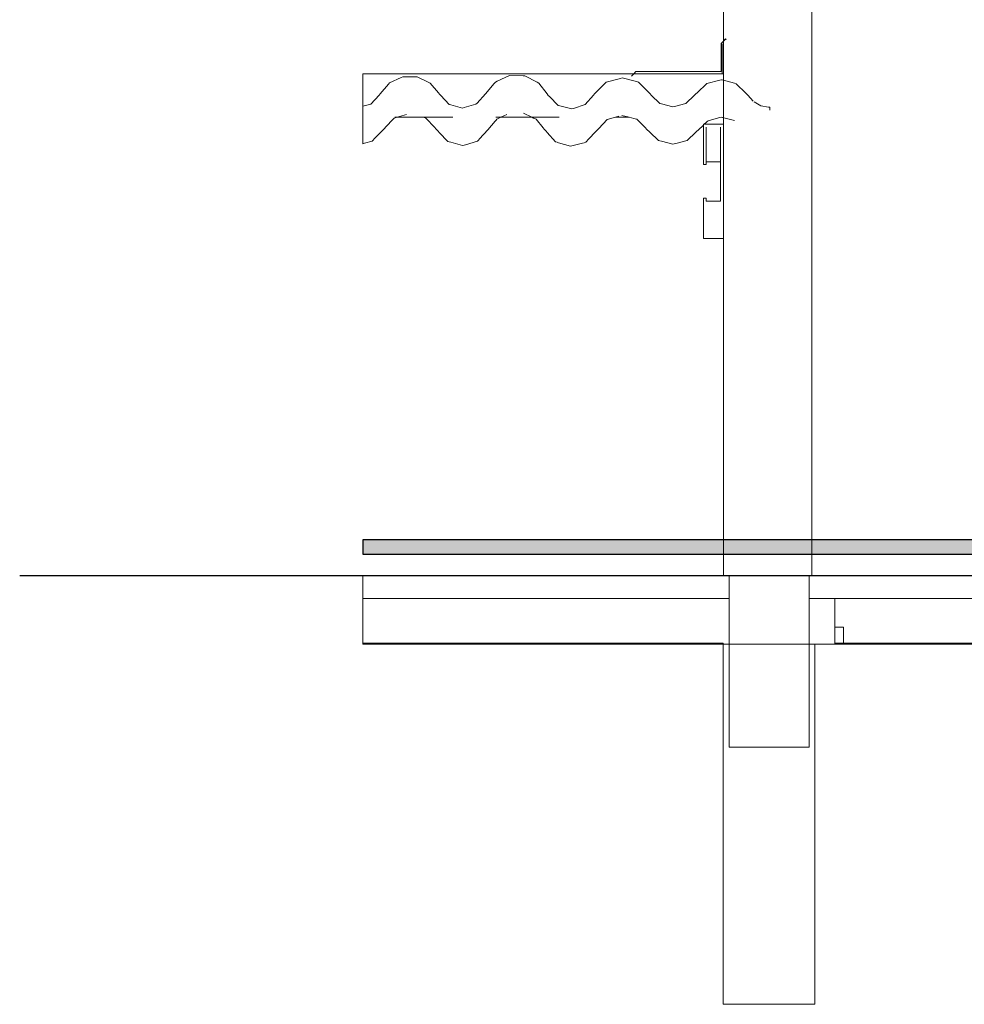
# Model space of a CAD drawing. Header units: millimetres. Extents: x -16331 to -10174, y -4135 to -3584.
# Tile 317 of 456: x -10247 to -10240, y -4014 to -4007. Entities that reach past the tile are written whole.
import ezdxf

# ---------------------------------------------------------------- set-up
doc = ezdxf.new("R2010")
doc.units = ezdxf.units.MM
doc.layers.add('AL-Condutos', color=3, linetype='Continuous')
doc.layers.add('DI-Eixos', color=7, linetype='Continuous')
for name, color, linetype, lineweight in [('DI-Elementos externos em corte', 9, 'Continuous', 18), ('DI-Elementos externos em vista', 9, 'Continuous', 5), ('IFC-IfcBuildingElementProxy-Contorno', 250, 'Continuous', 5), ('IFC-IfcRoof-Contorno', 250, 'Continuous', 5)]:
    doc.layers.add(name, color=color, linetype=linetype, lineweight=lineweight)

msp = doc.modelspace()

# ---------------------------------------------------------------- hatches: boundary and pattern name
at = {"layer": 'AL-Condutos', "linetype": 'Continuous'}
msp.add_hatch(color=91, dxfattribs=at).paths.add_polyline_path([(-10239.2862, -4010.6053), (-10239.2862, -4010.6031), (-10239.2862, -4010.5927), (-10239.2862, -4010.5759), (-10239.2862, -4010.5556), (-10239.2862, -4010.5352), (-10239.2862, -4010.5184), (-10239.2862, -4010.508), (-10239.2862, -4010.5059), (-10244.4251, -4010.5059), (-10244.4251, -4010.5073), (-10244.4251, -4010.508), (-10244.4251, -4010.515), (-10244.4251, -4010.5184), (-10244.4251, -4010.5297), (-10244.4251, -4010.5352), (-10244.4251, -4010.5489), (-10244.4251, -4010.5556), (-10244.4251, -4010.5693), (-10244.4251, -4010.5759), (-10244.4251, -4010.5872), (-10244.4251, -4010.5927), (-10244.4251, -4010.5997), (-10244.4251, -4010.6031), (-10244.4251, -4010.6046), (-10244.4251, -4010.6053)])

# ---------------------------------------------------------------- linework, layer by layer
at = {"layer": 'AL-Condutos'}
for p, q in [((-10244.4251, -4010.5059), (-10244.4251, -4010.5073)), ((-10239.2862, -4010.5059), (-10244.4251, -4010.5059)), ((-10244.4251, -4010.5073), (-10244.4251, -4010.508)), ((-10244.4251, -4010.508), (-10244.4251, -4010.515)), ((-10244.4251, -4010.515), (-10244.4251, -4010.5184)), ((-10244.4251, -4010.5184), (-10244.4251, -4010.5297)), ((-10244.4251, -4010.5297), (-10244.4251, -4010.5352)), ((-10244.4251, -4010.5352), (-10244.4251, -4010.5489)), ((-10244.4251, -4010.5489), (-10244.4251, -4010.5556)), ((-10244.4251, -4010.5556), (-10244.4251, -4010.5693)), ((-10244.4251, -4010.5693), (-10244.4251, -4010.5759)), ((-10244.4251, -4010.5759), (-10244.4251, -4010.5872)), ((-10244.4251, -4010.5872), (-10244.4251, -4010.5927)), ((-10244.4251, -4010.5927), (-10244.4251, -4010.5997)), ((-10244.4251, -4010.5997), (-10244.4251, -4010.6031)), ((-10244.4251, -4010.6031), (-10244.4251, -4010.6046)), ((-10244.4251, -4010.6046), (-10244.4251, -4010.6053)), ((-10244.4251, -4010.6053), (-10239.2862, -4010.6053))]:
    msp.add_line(p, q, dxfattribs=at)
at = {"layer": 'DI-Eixos'}
msp.add_line((-10246.8251, -4010.7557), (-10223.5979, -4010.7557), dxfattribs=at)
at = {"layer": 'DI-Elementos externos em corte'}
for p, q in [((-10241.9013, -4004.2537), (-10241.9013, -4007.2689)), ((-10241.2813, -4010.7556), (-10241.2813, -4004.2537)), ((-10241.9083, -4007.0223), (-10241.9173, -4007.0313)), ((-10241.9173, -4007.0313), (-10241.9173, -4007.1712)), ((-10241.9093, -4007.0937), (-10241.9093, -4007.0346)), ((-10241.9013, -4007.0151), (-10241.9083, -4007.0223)), ((-10241.8867, -4007.0003), (-10241.9013, -4007.0151)), ((-10241.881, -4007.006), (-10241.8867, -4007.0003)), ((-10241.9093, -4007.2369), (-10241.9093, -4007.0937)), ((-10241.9173, -4007.1712), (-10241.9173, -4007.2288)), ((-10244.4251, -4007.245), (-10244.4251, -4007.2496)), ((-10243.6266, -4007.245), (-10244.4251, -4007.245)), ((-10244.4251, -4007.2496), (-10244.4251, -4007.2568)), ((-10244.4251, -4007.2568), (-10244.4251, -4007.2649)), ((-10242.5286, -4007.245), (-10243.6266, -4007.245)), ((-10243.3978, -4007.2569), (-10243.4849, -4007.2966)), ((-10243.3023, -4007.2591), (-10243.3978, -4007.2569)), ((-10243.2896, -4007.2593), (-10243.3023, -4007.2591)), ((-10243.2044, -4007.3029), (-10243.2896, -4007.2593)), ((-10242.5343, -4007.2507), (-10242.5432, -4007.2598)), ((-10242.5286, -4007.245), (-10242.5343, -4007.2507)), ((-10242.5126, -4007.2288), (-10242.5286, -4007.245)), ((-10242.2776, -4007.245), (-10242.5286, -4007.245)), ((-10242.3389, -4007.2288), (-10242.5126, -4007.2288)), ((-10241.9173, -4007.2288), (-10242.3389, -4007.2288)), ((-10242.0618, -4007.245), (-10242.2776, -4007.245)), ((-10241.9093, -4007.245), (-10242.0618, -4007.245)), ((-10241.9013, -4007.245), (-10241.9093, -4007.245)), ((-10241.9013, -4007.2689), (-10241.9013, -4007.245)), ((-10244.4251, -4007.2649), (-10244.4251, -4007.3056)), ((-10244.2442, -4007.3174), (-10244.3024, -4007.3855)), ((-10244.2364, -4007.3083), (-10244.2442, -4007.3174)), ((-10244.1553, -4007.2709), (-10244.2364, -4007.3083)), ((-10244.1445, -4007.266), (-10244.1553, -4007.2709)), ((-10244.0554, -4007.2663), (-10244.1445, -4007.266)), ((-10244.0435, -4007.2664), (-10244.0554, -4007.2663)), ((-10243.9628, -4007.3043), (-10244.0435, -4007.2664)), ((-10243.952, -4007.3093), (-10243.9628, -4007.3043)), ((-10243.8943, -4007.3779), (-10243.952, -4007.3093)), ((-10243.5047, -4007.3117), (-10243.5663, -4007.3855)), ((-10243.4965, -4007.3019), (-10243.5047, -4007.3117)), ((-10243.4849, -4007.2966), (-10243.4965, -4007.3019)), ((-10243.193, -4007.3087), (-10243.2044, -4007.3029)), ((-10243.1348, -4007.3852), (-10243.193, -4007.3087)), ((-10242.7299, -4007.3125), (-10242.8024, -4007.3855)), ((-10242.7203, -4007.3027), (-10242.7299, -4007.3125)), ((-10242.6214, -4007.2759), (-10242.7203, -4007.3027)), ((-10242.6082, -4007.2724), (-10242.6214, -4007.2759)), ((-10242.5093, -4007.2991), (-10242.6082, -4007.2724)), ((-10242.4961, -4007.3027), (-10242.5093, -4007.2991)), ((-10242.4237, -4007.3757), (-10242.4961, -4007.3027)), ((-10242.017, -4007.3117), (-10242.0854, -4007.3768)), ((-10241.9257, -4007.2887), (-10242.017, -4007.3117)), ((-10241.9136, -4007.2856), (-10241.9257, -4007.2887)), ((-10241.9093, -4007.2868), (-10241.9136, -4007.2856)), ((-10241.9013, -4007.289), (-10241.9093, -4007.2868)), ((-10241.9013, -4007.2825), (-10241.9013, -4007.2689)), ((-10241.9013, -4007.2689), (-10241.9013, -4007.289)), ((-10241.9013, -4007.2864), (-10241.9013, -4007.2825)), ((-10241.9013, -4007.289), (-10241.9013, -4007.2864)), ((-10241.9013, -4007.3056), (-10241.9013, -4007.289)), ((-10241.8228, -4007.3105), (-10241.9013, -4007.289)), ((-10241.9013, -4007.289), (-10241.9013, -4007.548)), ((-10241.8107, -4007.3138), (-10241.8228, -4007.3105)), ((-10241.7435, -4007.3802), (-10241.8107, -4007.3138)), ((-10244.3103, -4007.3939), (-10244.3691, -4007.4561)), ((-10244.3024, -4007.3855), (-10244.3103, -4007.3939)), ((-10243.8865, -4007.3871), (-10243.8943, -4007.3779)), ((-10243.8786, -4007.3955), (-10243.8865, -4007.3871)), ((-10243.8195, -4007.4579), (-10243.8786, -4007.3955)), ((-10243.5663, -4007.3855), (-10243.6248, -4007.4485)), ((-10243.127, -4007.3955), (-10243.1348, -4007.3852)), ((-10243.1187, -4007.4038), (-10243.127, -4007.3955)), ((-10242.8101, -4007.3943), (-10242.8677, -4007.4599)), ((-10242.8024, -4007.3855), (-10242.8101, -4007.3943)), ((-10242.414, -4007.3855), (-10242.4237, -4007.3757)), ((-10242.4059, -4007.3933), (-10242.414, -4007.3855)), ((-10242.3456, -4007.4511), (-10242.4059, -4007.3933)), ((-10242.1027, -4007.3933), (-10242.163, -4007.4511)), ((-10242.0946, -4007.3855), (-10242.1027, -4007.3933)), ((-10242.0854, -4007.3768), (-10242.0946, -4007.3855)), ((-10241.7345, -4007.3891), (-10241.7435, -4007.3802)), ((-10241.7296, -4007.3948), (-10241.7345, -4007.3891)), ((-10241.6933, -4007.4368), (-10241.7296, -4007.3948)), ((-10244.3858, -4007.4608), (-10244.4251, -4007.4718)), ((-10244.3691, -4007.4561), (-10244.3858, -4007.4608)), ((-10243.8083, -4007.461), (-10243.8195, -4007.4579)), ((-10243.7259, -4007.4837), (-10243.8083, -4007.461)), ((-10243.6327, -4007.457), (-10243.7148, -4007.4805)), ((-10243.6248, -4007.4485), (-10243.6327, -4007.457)), ((-10243.0573, -4007.4657), (-10243.1187, -4007.4038)), ((-10243.0459, -4007.4685), (-10243.0573, -4007.4657)), ((-10242.8677, -4007.4599), (-10242.9505, -4007.4859)), ((-10242.3347, -4007.454), (-10242.3456, -4007.4511)), ((-10242.2543, -4007.475), (-10242.3347, -4007.454)), ((-10242.163, -4007.4511), (-10242.2434, -4007.4722)), ((-10241.6387, -4007.4678), (-10241.6868, -4007.4405)), ((-10244.4251, -4007.4718), (-10244.4251, -4007.4785)), ((-10244.4251, -4007.4785), (-10244.4251, -4007.492)), ((-10243.7148, -4007.4805), (-10243.7259, -4007.4837)), ((-10242.9617, -4007.4895), (-10243.0459, -4007.4685)), ((-10242.9505, -4007.4859), (-10242.9617, -4007.4895)), ((-10242.2434, -4007.4722), (-10242.2543, -4007.475)), ((-10241.5843, -4007.4773), (-10241.6387, -4007.4678)), ((-10241.5769, -4007.4786), (-10241.5843, -4007.4773)), ((-10241.5769, -4007.4964), (-10241.5769, -4007.4786)), ((-10241.5769, -4007.4988), (-10241.5769, -4007.4964)), ((-10244.2217, -4007.5711), (-10244.2055, -4007.554)), ((-10242.0344, -4007.5971), (-10242.0413, -4007.5971)), ((-10242.0413, -4007.5971), (-10242.0413, -4007.6037)), ((-10242.0413, -4007.6037), (-10242.0413, -4007.6326)), ((-10242.0242, -4007.5971), (-10242.0344, -4007.5971)), ((-10241.9013, -4007.5971), (-10242.0242, -4007.5971)), ((-10241.9013, -4007.548), (-10241.9013, -4007.5971)), ((-10241.9013, -4007.8597), (-10241.9013, -4007.5971)), ((-10241.9013, -4007.5971), (-10241.9013, -4008.3976)), ((-10242.7883, -4007.6435), (-10242.7731, -4007.6274)), ((-10242.0413, -4007.6326), (-10242.0413, -4007.6376)), ((-10242.0213, -4007.6351), (-10242.0213, -4007.6174)), ((-10242.0213, -4007.6376), (-10242.0213, -4007.6351)), ((-10241.9213, -4007.6174), (-10241.9213, -4007.8597)), ((-10241.9213, -4007.8597), (-10241.9213, -4008.0698)), ((-10241.9013, -4008.0848), (-10241.9013, -4007.8597)), ((-10241.9213, -4008.0698), (-10241.9213, -4008.1351)), ((-10241.9013, -4008.1553), (-10241.9013, -4008.0848)), ((-10242.0388, -4008.1149), (-10242.0413, -4008.1149)), ((-10242.0413, -4008.1149), (-10242.0413, -4008.1502)), ((-10242.0413, -4008.1502), (-10242.0413, -4008.1553)), ((-10242.0213, -4008.1149), (-10242.0388, -4008.1149)), ((-10242.0213, -4008.1325), (-10242.0213, -4008.1149)), ((-10242.0213, -4008.1351), (-10242.0213, -4008.1325)), ((-10242.0086, -4008.1351), (-10242.0213, -4008.1351)), ((-10241.9213, -4008.1351), (-10242.0086, -4008.1351)), ((-10241.9013, -4008.3976), (-10241.9013, -4010.7556)), ((-10241.8613, -4010.7556), (-10244.4251, -4010.7556)), ((-10244.4251, -4010.7556), (-10244.4251, -4010.9156)), ((-10244.4251, -4010.7745), (-10244.4251, -4010.7962)), ((-10241.8613, -4010.7556), (-10243.5334, -4010.7556)), ((-10241.9013, -4010.7556), (-10241.8613, -4010.7556)), ((-10241.3013, -4010.7556), (-10241.8613, -4010.7556)), ((-10241.8613, -4010.7556), (-10241.7051, -4010.7556)), ((-10241.496, -4010.7556), (-10241.8613, -4010.7556)), ((-10241.8613, -4010.7556), (-10241.8613, -4010.9156)), ((-10241.8613, -4010.8112), (-10241.8613, -4010.7556)), ((-10241.7051, -4010.7556), (-10241.3013, -4010.7556)), ((-10241.3013, -4010.7556), (-10241.496, -4010.7556)), ((-10241.2813, -4010.7556), (-10241.3013, -4010.7556)), ((-10241.3013, -4010.7556), (-10241.2813, -4010.7556)), ((-10241.3013, -4010.9156), (-10241.3013, -4010.7556)), ((-10241.3013, -4010.7556), (-10241.3013, -4010.8599)), ((-10241.2813, -4010.7556), (-10241.3013, -4010.7556)), ((-10239.1404, -4010.7556), (-10241.2813, -4010.7556)), ((-10237.4896, -4010.7556), (-10241.2813, -4010.7556)), ((-10244.4251, -4010.7962), (-10244.4251, -4010.9156)), ((-10241.8613, -4010.9156), (-10241.8613, -4010.8112)), ((-10241.3013, -4010.8599), (-10241.3013, -4010.9156)), ((-10244.4251, -4010.9156), (-10244.4251, -4010.9712)), ((-10244.4251, -4010.9156), (-10243.5308, -4010.9156)), ((-10244.4251, -4010.9156), (-10244.4251, -4010.9345)), ((-10243.0428, -4010.9156), (-10244.4251, -4010.9156)), ((-10244.4251, -4010.9345), (-10244.4251, -4011.0567)), ((-10244.4251, -4010.9712), (-10244.4251, -4011.2276)), ((-10243.5308, -4010.9156), (-10242.753, -4010.9156)), ((-10241.8613, -4010.9156), (-10243.0428, -4010.9156)), ((-10242.753, -4010.9156), (-10241.8613, -4010.9156)), ((-10241.8613, -4010.9156), (-10241.8613, -4011.1729)), ((-10241.8613, -4011.0631), (-10241.8613, -4010.9156)), ((-10241.3013, -4011.2356), (-10241.3013, -4010.9156)), ((-10241.3013, -4010.9156), (-10241.1213, -4010.9156)), ((-10241.3013, -4010.9156), (-10241.3013, -4011.0269)), ((-10241.1839, -4010.9156), (-10241.3013, -4010.9156)), ((-10241.1213, -4010.9156), (-10241.1839, -4010.9156)), ((-10241.1213, -4010.9156), (-10239.9213, -4010.9156)), ((-10241.1213, -4011.1156), (-10241.1213, -4010.9156)), ((-10241.3013, -4011.0269), (-10241.3013, -4011.1156)), ((-10244.4251, -4011.0567), (-10244.4251, -4011.2116)), ((-10241.8613, -4011.2356), (-10241.8613, -4011.0631)), ((-10241.3013, -4011.1156), (-10241.3013, -4011.2356)), ((-10241.1213, -4011.1156), (-10241.1213, -4011.1573)), ((-10241.0822, -4011.1156), (-10241.1213, -4011.1156)), ((-10241.0613, -4011.1156), (-10241.0822, -4011.1156)), ((-10241.0613, -4011.1939), (-10241.0613, -4011.1156)), ((-10241.8613, -4011.1729), (-10241.8613, -4011.2356)), ((-10241.1213, -4011.2276), (-10241.1213, -4011.1243)), ((-10241.1213, -4011.1573), (-10241.1213, -4011.2276)), ((-10244.4251, -4011.2116), (-10244.4251, -4011.2276)), ((-10244.4251, -4011.2276), (-10244.4251, -4011.2356)), ((-10244.4251, -4011.2276), (-10244.4251, -4011.2286)), ((-10243.5522, -4011.2276), (-10244.4251, -4011.2276)), ((-10244.4251, -4011.2276), (-10244.4251, -4011.2356)), ((-10244.4251, -4011.2286), (-10244.4251, -4011.2298)), ((-10244.4251, -4011.2298), (-10244.4251, -4011.2356)), ((-10244.4251, -4011.2356), (-10241.9017, -4011.2356)), ((-10244.4251, -4011.2356), (-10243.5621, -4011.2356)), ((-10244.4251, -4011.2356), (-10243.2435, -4011.2356)), ((-10243.5621, -4011.2356), (-10242.7745, -4011.2356)), ((-10241.9017, -4011.2276), (-10243.5522, -4011.2276)), ((-10243.2435, -4011.2356), (-10241.9017, -4011.2356)), ((-10242.7745, -4011.2356), (-10241.9017, -4011.2356)), ((-10241.9017, -4011.2304), (-10241.9017, -4011.2276)), ((-10241.9017, -4011.2356), (-10241.9017, -4011.2304)), ((-10241.8613, -4011.2356), (-10241.9017, -4011.2356)), ((-10241.9017, -4011.2356), (-10241.9017, -4011.9556)), ((-10241.9017, -4011.2356), (-10241.8613, -4011.2356)), ((-10241.9017, -4011.2356), (-10241.8613, -4011.2356)), ((-10241.6803, -4011.2356), (-10241.8613, -4011.2356)), ((-10241.8613, -4011.2356), (-10241.3013, -4011.2356)), ((-10241.8613, -4011.2356), (-10241.8613, -4011.9556)), ((-10241.3013, -4011.2356), (-10241.6803, -4011.2356)), ((-10241.2617, -4011.2356), (-10241.3013, -4011.2356)), ((-10241.3013, -4011.2356), (-10241.2617, -4011.2356)), ((-10241.3013, -4011.5382), (-10241.3013, -4011.2356)), ((-10241.3013, -4011.2356), (-10241.2617, -4011.2356)), ((-10241.2617, -4011.233), (-10241.2617, -4011.2356)), ((-10241.2617, -4011.9556), (-10241.2617, -4011.2356)), ((-10241.2617, -4011.2356), (-10241.1213, -4011.2356)), ((-10241.2617, -4011.2356), (-10233.9156, -4011.2356)), ((-10241.2617, -4011.2356), (-10241.2387, -4011.2356)), ((-10241.2387, -4011.2356), (-10241.1213, -4011.2356)), ((-10241.0613, -4011.2276), (-10241.1213, -4011.2276)), ((-10241.1213, -4011.2356), (-10241.1213, -4011.2276)), ((-10241.1213, -4011.2356), (-10241.0613, -4011.2356)), ((-10241.1213, -4011.2356), (-10241.1004, -4011.2356)), ((-10241.1004, -4011.2356), (-10241.0613, -4011.2356)), ((-10241.0613, -4011.2276), (-10241.0613, -4011.1939)), ((-10239.9813, -4011.2276), (-10241.0613, -4011.2276)), ((-10241.0613, -4011.2356), (-10241.0613, -4011.2276)), ((-10241.0613, -4011.2356), (-10239.9813, -4011.2356)), ((-10241.3013, -4011.9556), (-10241.3013, -4011.5382)), ((-10241.9017, -4011.9556), (-10241.9017, -4012.7003)), ((-10241.8613, -4011.9556), (-10241.6665, -4011.9556)), ((-10241.6665, -4011.9556), (-10241.3013, -4011.9556)), ((-10241.2617, -4012.7003), (-10241.2617, -4011.9556)), ((-10241.9017, -4012.7003), (-10241.9017, -4013.1456)), ((-10241.2617, -4013.1456), (-10241.2617, -4012.7003)), ((-10241.9017, -4013.1456), (-10241.9017, -4013.7556)), ((-10241.2617, -4013.7556), (-10241.2617, -4013.1456)), ((-10241.9017, -4013.7556), (-10241.5967, -4013.7556)), ((-10241.5967, -4013.7556), (-10241.3148, -4013.7556)), ((-10241.3148, -4013.7556), (-10241.2617, -4013.7556))]:
    msp.add_line(p, q, dxfattribs=at)
at = {"layer": 'DI-Elementos externos em corte', "lineweight": 5}
for p, q in [((-10241.9013, -4004.2537), (-10241.9013, -4007.2689)), ((-10241.2813, -4010.7556), (-10241.2813, -4004.2537)), ((-10241.9083, -4007.0223), (-10241.9173, -4007.0313)), ((-10241.9173, -4007.0313), (-10241.9173, -4007.1712)), ((-10241.9093, -4007.0937), (-10241.9093, -4007.0346)), ((-10241.9013, -4007.0151), (-10241.9083, -4007.0223)), ((-10241.8867, -4007.0003), (-10241.9013, -4007.0151)), ((-10241.881, -4007.006), (-10241.8867, -4007.0003)), ((-10241.9093, -4007.2369), (-10241.9093, -4007.0937)), ((-10241.9173, -4007.1712), (-10241.9173, -4007.2288)), ((-10244.4251, -4007.245), (-10244.4251, -4007.2496)), ((-10243.6266, -4007.245), (-10244.4251, -4007.245)), ((-10244.4251, -4007.2496), (-10244.4251, -4007.2568)), ((-10244.4251, -4007.2568), (-10244.4251, -4007.2649)), ((-10242.5286, -4007.245), (-10243.6266, -4007.245)), ((-10243.3978, -4007.2569), (-10243.4849, -4007.2966)), ((-10243.3023, -4007.2591), (-10243.3978, -4007.2569)), ((-10243.2896, -4007.2593), (-10243.3023, -4007.2591)), ((-10243.2044, -4007.3029), (-10243.2896, -4007.2593)), ((-10242.5343, -4007.2507), (-10242.5432, -4007.2598)), ((-10242.5286, -4007.245), (-10242.5343, -4007.2507)), ((-10242.5126, -4007.2288), (-10242.5286, -4007.245)), ((-10242.2776, -4007.245), (-10242.5286, -4007.245)), ((-10242.3389, -4007.2288), (-10242.5126, -4007.2288)), ((-10241.9173, -4007.2288), (-10242.3389, -4007.2288)), ((-10242.0618, -4007.245), (-10242.2776, -4007.245)), ((-10241.9093, -4007.245), (-10242.0618, -4007.245)), ((-10241.9013, -4007.245), (-10241.9093, -4007.245)), ((-10241.9013, -4007.2689), (-10241.9013, -4007.245)), ((-10244.4251, -4007.2649), (-10244.4251, -4007.3056)), ((-10244.2442, -4007.3174), (-10244.3024, -4007.3855)), ((-10244.2364, -4007.3083), (-10244.2442, -4007.3174)), ((-10244.1553, -4007.2709), (-10244.2364, -4007.3083)), ((-10244.1445, -4007.266), (-10244.1553, -4007.2709)), ((-10244.0554, -4007.2663), (-10244.1445, -4007.266)), ((-10244.0435, -4007.2664), (-10244.0554, -4007.2663)), ((-10243.9628, -4007.3043), (-10244.0435, -4007.2664)), ((-10243.952, -4007.3093), (-10243.9628, -4007.3043)), ((-10243.8943, -4007.3779), (-10243.952, -4007.3093)), ((-10243.5047, -4007.3117), (-10243.5663, -4007.3855)), ((-10243.4965, -4007.3019), (-10243.5047, -4007.3117)), ((-10243.4849, -4007.2966), (-10243.4965, -4007.3019)), ((-10243.193, -4007.3087), (-10243.2044, -4007.3029)), ((-10243.1348, -4007.3852), (-10243.193, -4007.3087)), ((-10242.7299, -4007.3125), (-10242.8024, -4007.3855)), ((-10242.7203, -4007.3027), (-10242.7299, -4007.3125)), ((-10242.6214, -4007.2759), (-10242.7203, -4007.3027)), ((-10242.6082, -4007.2724), (-10242.6214, -4007.2759)), ((-10242.5093, -4007.2991), (-10242.6082, -4007.2724)), ((-10242.4961, -4007.3027), (-10242.5093, -4007.2991)), ((-10242.4237, -4007.3757), (-10242.4961, -4007.3027)), ((-10242.017, -4007.3117), (-10242.0854, -4007.3768)), ((-10241.9257, -4007.2887), (-10242.017, -4007.3117)), ((-10241.9136, -4007.2856), (-10241.9257, -4007.2887)), ((-10241.9093, -4007.2868), (-10241.9136, -4007.2856)), ((-10241.9013, -4007.289), (-10241.9093, -4007.2868)), ((-10241.9013, -4007.2825), (-10241.9013, -4007.2689)), ((-10241.9013, -4007.2689), (-10241.9013, -4007.289)), ((-10241.9013, -4007.2864), (-10241.9013, -4007.2825)), ((-10241.9013, -4007.289), (-10241.9013, -4007.2864)), ((-10241.9013, -4007.3056), (-10241.9013, -4007.289)), ((-10241.8228, -4007.3105), (-10241.9013, -4007.289)), ((-10241.9013, -4007.289), (-10241.9013, -4007.548)), ((-10241.8107, -4007.3138), (-10241.8228, -4007.3105)), ((-10241.7435, -4007.3802), (-10241.8107, -4007.3138)), ((-10244.3103, -4007.3939), (-10244.3691, -4007.4561)), ((-10244.3024, -4007.3855), (-10244.3103, -4007.3939)), ((-10243.8865, -4007.3871), (-10243.8943, -4007.3779)), ((-10243.8786, -4007.3955), (-10243.8865, -4007.3871)), ((-10243.8195, -4007.4579), (-10243.8786, -4007.3955)), ((-10243.5663, -4007.3855), (-10243.6248, -4007.4485)), ((-10243.127, -4007.3955), (-10243.1348, -4007.3852)), ((-10243.1187, -4007.4038), (-10243.127, -4007.3955)), ((-10242.8101, -4007.3943), (-10242.8677, -4007.4599)), ((-10242.8024, -4007.3855), (-10242.8101, -4007.3943)), ((-10242.414, -4007.3855), (-10242.4237, -4007.3757)), ((-10242.4059, -4007.3933), (-10242.414, -4007.3855)), ((-10242.3456, -4007.4511), (-10242.4059, -4007.3933)), ((-10242.1027, -4007.3933), (-10242.163, -4007.4511)), ((-10242.0946, -4007.3855), (-10242.1027, -4007.3933)), ((-10242.0854, -4007.3768), (-10242.0946, -4007.3855)), ((-10241.7345, -4007.3891), (-10241.7435, -4007.3802)), ((-10241.7296, -4007.3948), (-10241.7345, -4007.3891)), ((-10241.6933, -4007.4368), (-10241.7296, -4007.3948)), ((-10244.3858, -4007.4608), (-10244.4251, -4007.4718)), ((-10244.3691, -4007.4561), (-10244.3858, -4007.4608)), ((-10243.8083, -4007.461), (-10243.8195, -4007.4579)), ((-10243.7259, -4007.4837), (-10243.8083, -4007.461)), ((-10243.6327, -4007.457), (-10243.7148, -4007.4805)), ((-10243.6248, -4007.4485), (-10243.6327, -4007.457)), ((-10243.0573, -4007.4657), (-10243.1187, -4007.4038)), ((-10243.0459, -4007.4685), (-10243.0573, -4007.4657)), ((-10242.8677, -4007.4599), (-10242.9505, -4007.4859)), ((-10242.3347, -4007.454), (-10242.3456, -4007.4511)), ((-10242.2543, -4007.475), (-10242.3347, -4007.454)), ((-10242.163, -4007.4511), (-10242.2434, -4007.4722)), ((-10241.6387, -4007.4678), (-10241.6868, -4007.4405)), ((-10244.4251, -4007.4718), (-10244.4251, -4007.4785)), ((-10244.4251, -4007.4785), (-10244.4251, -4007.492)), ((-10243.7148, -4007.4805), (-10243.7259, -4007.4837)), ((-10242.9617, -4007.4895), (-10243.0459, -4007.4685)), ((-10242.9505, -4007.4859), (-10242.9617, -4007.4895)), ((-10242.2434, -4007.4722), (-10242.2543, -4007.475)), ((-10241.5843, -4007.4773), (-10241.6387, -4007.4678)), ((-10241.5769, -4007.4786), (-10241.5843, -4007.4773)), ((-10241.5769, -4007.4964), (-10241.5769, -4007.4786)), ((-10241.5769, -4007.4988), (-10241.5769, -4007.4964)), ((-10244.2217, -4007.5711), (-10244.2055, -4007.554)), ((-10242.0344, -4007.5971), (-10242.0413, -4007.5971)), ((-10242.0413, -4007.5971), (-10242.0413, -4007.6037)), ((-10242.0413, -4007.6037), (-10242.0413, -4007.6326)), ((-10242.0242, -4007.5971), (-10242.0344, -4007.5971)), ((-10241.9013, -4007.5971), (-10242.0242, -4007.5971)), ((-10241.9013, -4007.548), (-10241.9013, -4007.5971)), ((-10241.9013, -4007.8597), (-10241.9013, -4007.5971)), ((-10241.9013, -4007.5971), (-10241.9013, -4008.3976)), ((-10242.7883, -4007.6435), (-10242.7731, -4007.6274)), ((-10242.0413, -4007.6326), (-10242.0413, -4007.6376)), ((-10242.0213, -4007.6351), (-10242.0213, -4007.6174)), ((-10242.0213, -4007.6376), (-10242.0213, -4007.6351)), ((-10241.9213, -4007.6174), (-10241.9213, -4007.8597)), ((-10241.9213, -4007.8597), (-10241.9213, -4008.0698)), ((-10241.9013, -4008.0848), (-10241.9013, -4007.8597)), ((-10241.9213, -4008.0698), (-10241.9213, -4008.1351)), ((-10241.9013, -4008.1553), (-10241.9013, -4008.0848)), ((-10242.0388, -4008.1149), (-10242.0413, -4008.1149)), ((-10242.0413, -4008.1149), (-10242.0413, -4008.1502)), ((-10242.0413, -4008.1502), (-10242.0413, -4008.1553)), ((-10242.0213, -4008.1149), (-10242.0388, -4008.1149)), ((-10242.0213, -4008.1325), (-10242.0213, -4008.1149)), ((-10242.0213, -4008.1351), (-10242.0213, -4008.1325)), ((-10242.0086, -4008.1351), (-10242.0213, -4008.1351)), ((-10241.9213, -4008.1351), (-10242.0086, -4008.1351)), ((-10241.9013, -4008.3976), (-10241.9013, -4010.7556)), ((-10241.8613, -4010.7556), (-10244.4251, -4010.7556)), ((-10244.4251, -4010.7556), (-10244.4251, -4010.9156)), ((-10244.4251, -4010.7745), (-10244.4251, -4010.7962)), ((-10241.8613, -4010.7556), (-10243.5334, -4010.7556)), ((-10241.9013, -4010.7556), (-10241.8613, -4010.7556)), ((-10241.3013, -4010.7556), (-10241.8613, -4010.7556)), ((-10241.8613, -4010.7556), (-10241.7051, -4010.7556)), ((-10241.496, -4010.7556), (-10241.8613, -4010.7556)), ((-10241.8613, -4010.7556), (-10241.8613, -4010.9156)), ((-10241.8613, -4010.8112), (-10241.8613, -4010.7556)), ((-10241.7051, -4010.7556), (-10241.3013, -4010.7556)), ((-10241.3013, -4010.7556), (-10241.496, -4010.7556)), ((-10241.2813, -4010.7556), (-10241.3013, -4010.7556)), ((-10241.3013, -4010.7556), (-10241.2813, -4010.7556)), ((-10241.3013, -4010.9156), (-10241.3013, -4010.7556)), ((-10241.3013, -4010.7556), (-10241.3013, -4010.8599)), ((-10241.2813, -4010.7556), (-10241.3013, -4010.7556)), ((-10239.1404, -4010.7556), (-10241.2813, -4010.7556)), ((-10237.4896, -4010.7556), (-10241.2813, -4010.7556)), ((-10244.4251, -4010.7962), (-10244.4251, -4010.9156)), ((-10241.8613, -4010.9156), (-10241.8613, -4010.8112)), ((-10241.3013, -4010.8599), (-10241.3013, -4010.9156)), ((-10244.4251, -4010.9156), (-10244.4251, -4010.9712)), ((-10244.4251, -4010.9156), (-10243.5308, -4010.9156)), ((-10244.4251, -4010.9156), (-10244.4251, -4010.9345)), ((-10243.0428, -4010.9156), (-10244.4251, -4010.9156)), ((-10244.4251, -4010.9345), (-10244.4251, -4011.0567)), ((-10244.4251, -4010.9712), (-10244.4251, -4011.2276)), ((-10243.5308, -4010.9156), (-10242.753, -4010.9156)), ((-10241.8613, -4010.9156), (-10243.0428, -4010.9156)), ((-10242.753, -4010.9156), (-10241.8613, -4010.9156)), ((-10241.8613, -4010.9156), (-10241.8613, -4011.1729)), ((-10241.8613, -4011.0631), (-10241.8613, -4010.9156)), ((-10241.3013, -4011.2356), (-10241.3013, -4010.9156)), ((-10241.3013, -4010.9156), (-10241.1213, -4010.9156)), ((-10241.3013, -4010.9156), (-10241.3013, -4011.0269)), ((-10241.1839, -4010.9156), (-10241.3013, -4010.9156)), ((-10241.1213, -4010.9156), (-10241.1839, -4010.9156)), ((-10241.1213, -4010.9156), (-10239.9213, -4010.9156)), ((-10241.1213, -4011.1156), (-10241.1213, -4010.9156)), ((-10241.3013, -4011.0269), (-10241.3013, -4011.1156)), ((-10244.4251, -4011.0567), (-10244.4251, -4011.2116)), ((-10241.8613, -4011.2356), (-10241.8613, -4011.0631)), ((-10241.3013, -4011.1156), (-10241.3013, -4011.2356)), ((-10241.1213, -4011.1156), (-10241.1213, -4011.1573)), ((-10241.0822, -4011.1156), (-10241.1213, -4011.1156)), ((-10241.0613, -4011.1156), (-10241.0822, -4011.1156)), ((-10241.0613, -4011.1939), (-10241.0613, -4011.1156)), ((-10241.8613, -4011.1729), (-10241.8613, -4011.2356)), ((-10241.1213, -4011.2276), (-10241.1213, -4011.1243)), ((-10241.1213, -4011.1573), (-10241.1213, -4011.2276)), ((-10244.4251, -4011.2116), (-10244.4251, -4011.2276)), ((-10244.4251, -4011.2276), (-10244.4251, -4011.2356)), ((-10244.4251, -4011.2276), (-10244.4251, -4011.2286)), ((-10243.5522, -4011.2276), (-10244.4251, -4011.2276)), ((-10244.4251, -4011.2276), (-10244.4251, -4011.2356)), ((-10244.4251, -4011.2286), (-10244.4251, -4011.2298)), ((-10244.4251, -4011.2298), (-10244.4251, -4011.2356)), ((-10244.4251, -4011.2356), (-10241.9017, -4011.2356)), ((-10244.4251, -4011.2356), (-10243.5621, -4011.2356)), ((-10244.4251, -4011.2356), (-10243.2435, -4011.2356)), ((-10243.5621, -4011.2356), (-10242.7745, -4011.2356)), ((-10241.9017, -4011.2276), (-10243.5522, -4011.2276)), ((-10243.2435, -4011.2356), (-10241.9017, -4011.2356)), ((-10242.7745, -4011.2356), (-10241.9017, -4011.2356)), ((-10241.9017, -4011.2304), (-10241.9017, -4011.2276)), ((-10241.9017, -4011.2356), (-10241.9017, -4011.2304)), ((-10241.8613, -4011.2356), (-10241.9017, -4011.2356)), ((-10241.9017, -4011.2356), (-10241.9017, -4011.9556)), ((-10241.9017, -4011.2356), (-10241.8613, -4011.2356)), ((-10241.9017, -4011.2356), (-10241.8613, -4011.2356)), ((-10241.6803, -4011.2356), (-10241.8613, -4011.2356)), ((-10241.8613, -4011.2356), (-10241.3013, -4011.2356)), ((-10241.8613, -4011.2356), (-10241.8613, -4011.9556)), ((-10241.3013, -4011.2356), (-10241.6803, -4011.2356)), ((-10241.2617, -4011.2356), (-10241.3013, -4011.2356)), ((-10241.3013, -4011.2356), (-10241.2617, -4011.2356)), ((-10241.3013, -4011.5382), (-10241.3013, -4011.2356)), ((-10241.3013, -4011.2356), (-10241.2617, -4011.2356)), ((-10241.2617, -4011.233), (-10241.2617, -4011.2356)), ((-10241.2617, -4011.9556), (-10241.2617, -4011.2356)), ((-10241.2617, -4011.2356), (-10241.1213, -4011.2356)), ((-10241.2617, -4011.2356), (-10233.9156, -4011.2356)), ((-10241.2617, -4011.2356), (-10241.2387, -4011.2356)), ((-10241.2387, -4011.2356), (-10241.1213, -4011.2356)), ((-10241.0613, -4011.2276), (-10241.1213, -4011.2276)), ((-10241.1213, -4011.2356), (-10241.1213, -4011.2276)), ((-10241.1213, -4011.2356), (-10241.0613, -4011.2356)), ((-10241.1213, -4011.2356), (-10241.1004, -4011.2356)), ((-10241.1004, -4011.2356), (-10241.0613, -4011.2356)), ((-10241.0613, -4011.2276), (-10241.0613, -4011.1939)), ((-10239.9813, -4011.2276), (-10241.0613, -4011.2276)), ((-10241.0613, -4011.2356), (-10241.0613, -4011.2276)), ((-10241.0613, -4011.2356), (-10239.9813, -4011.2356)), ((-10241.3013, -4011.9556), (-10241.3013, -4011.5382)), ((-10241.9017, -4011.9556), (-10241.9017, -4012.7003)), ((-10241.8613, -4011.9556), (-10241.6665, -4011.9556)), ((-10241.6665, -4011.9556), (-10241.3013, -4011.9556)), ((-10241.2617, -4012.7003), (-10241.2617, -4011.9556)), ((-10241.9017, -4012.7003), (-10241.9017, -4013.1456)), ((-10241.2617, -4013.1456), (-10241.2617, -4012.7003)), ((-10241.9017, -4013.1456), (-10241.9017, -4013.7556)), ((-10241.2617, -4013.7556), (-10241.2617, -4013.1456)), ((-10241.9017, -4013.7556), (-10241.5967, -4013.7556)), ((-10241.5967, -4013.7556), (-10241.3148, -4013.7556)), ((-10241.3148, -4013.7556), (-10241.2617, -4013.7556))]:
    msp.add_line(p, q, dxfattribs=at)
at = {"layer": 'DI-Elementos externos em vista'}
for p, q in [((-10241.9093, -4007.0346), (-10241.9093, -4007.245)), ((-10241.9093, -4007.245), (-10241.9093, -4007.2369)), ((-10244.4251, -4007.3056), (-10244.4251, -4007.3872)), ((-10244.4251, -4007.3872), (-10244.4251, -4007.4309)), ((-10244.4251, -4007.4309), (-10244.4251, -4007.4718)), ((-10244.4251, -4007.492), (-10244.4251, -4007.548)), ((-10244.1839, -4007.548), (-10244.1174, -4007.5295)), ((-10243.4573, -4007.548), (-10243.4152, -4007.5282)), ((-10243.2996, -4007.52), (-10243.241, -4007.548)), ((-10242.6113, -4007.5349), (-10242.5605, -4007.548)), ((-10241.9013, -4007.5441), (-10241.9013, -4007.4792)), ((-10244.4251, -4007.548), (-10244.4251, -4007.7343)), ((-10244.285, -4007.6377), (-10244.2217, -4007.5711)), ((-10244.2055, -4007.554), (-10244.1839, -4007.548)), ((-10244.1999, -4007.548), (-10244.1839, -4007.548)), ((-10244.1839, -4007.548), (-10244.006, -4007.548)), ((-10244.0067, -4007.5478), (-10244.006, -4007.548)), ((-10244.006, -4007.548), (-10243.9899, -4007.548)), ((-10244.006, -4007.548), (-10243.9949, -4007.5511)), ((-10243.9949, -4007.5511), (-10243.9841, -4007.5541)), ((-10243.9899, -4007.548), (-10243.9891, -4007.548)), ((-10243.9891, -4007.548), (-10243.7933, -4007.548)), ((-10243.9841, -4007.5541), (-10243.9209, -4007.6208)), ((-10243.5484, -4007.6368), (-10243.4985, -4007.5767)), ((-10243.4985, -4007.5767), (-10243.4918, -4007.5687)), ((-10243.4924, -4007.548), (-10243.4746, -4007.548)), ((-10243.4918, -4007.5687), (-10243.4856, -4007.5613)), ((-10243.4856, -4007.5613), (-10243.4573, -4007.548)), ((-10243.4746, -4007.548), (-10243.4661, -4007.548)), ((-10243.4661, -4007.548), (-10243.4573, -4007.548)), ((-10243.4573, -4007.548), (-10243.241, -4007.548)), ((-10243.241, -4007.548), (-10243.2297, -4007.548)), ((-10243.241, -4007.548), (-10243.2294, -4007.5535)), ((-10243.2297, -4007.548), (-10243.223, -4007.548)), ((-10243.2294, -4007.5535), (-10243.22, -4007.558)), ((-10243.223, -4007.548), (-10243.049, -4007.548)), ((-10243.22, -4007.558), (-10243.2114, -4007.5621)), ((-10243.2114, -4007.5621), (-10243.1619, -4007.6224)), ((-10242.7731, -4007.6274), (-10242.7144, -4007.5649)), ((-10242.7144, -4007.5649), (-10242.6563, -4007.548)), ((-10242.6563, -4007.548), (-10242.6324, -4007.541)), ((-10242.6563, -4007.548), (-10242.5773, -4007.548)), ((-10242.5773, -4007.548), (-10242.5605, -4007.548)), ((-10242.5605, -4007.548), (-10242.5287, -4007.5562)), ((-10242.5287, -4007.5562), (-10242.5176, -4007.5591)), ((-10242.5176, -4007.5591), (-10242.5074, -4007.5617)), ((-10242.5074, -4007.5617), (-10242.4468, -4007.6223)), ((-10242.0778, -4007.6387), (-10242.0413, -4007.6037)), ((-10242.0344, -4007.5971), (-10242.0227, -4007.5859)), ((-10242.0227, -4007.5859), (-10242.0153, -4007.5788)), ((-10242.0153, -4007.5788), (-10242.0085, -4007.5723)), ((-10242.0085, -4007.5723), (-10241.935, -4007.553)), ((-10241.935, -4007.553), (-10241.9251, -4007.5504)), ((-10241.9251, -4007.5504), (-10241.9161, -4007.548)), ((-10241.9161, -4007.548), (-10241.9093, -4007.5498)), ((-10241.9093, -4007.5498), (-10241.9062, -4007.5506)), ((-10241.9062, -4007.5506), (-10241.9013, -4007.5518)), ((-10241.9013, -4007.548), (-10241.9013, -4007.5441)), ((-10241.8972, -4007.5529), (-10241.8235, -4007.5719)), ((-10244.3438, -4007.6999), (-10244.285, -4007.6377)), ((-10243.9209, -4007.6208), (-10243.9125, -4007.6298)), ((-10243.9125, -4007.6298), (-10243.9047, -4007.638)), ((-10243.9047, -4007.638), (-10243.8974, -4007.6458)), ((-10243.8974, -4007.6458), (-10243.8894, -4007.6542)), ((-10243.8894, -4007.6542), (-10243.8303, -4007.7172)), ((-10243.607, -4007.7002), (-10243.5484, -4007.6368)), ((-10243.1619, -4007.6224), (-10243.1552, -4007.6305)), ((-10243.1552, -4007.6305), (-10243.1491, -4007.638)), ((-10243.1491, -4007.638), (-10243.1419, -4007.646)), ((-10243.1419, -4007.646), (-10243.134, -4007.6548)), ((-10243.134, -4007.6548), (-10243.0755, -4007.7202)), ((-10242.8487, -4007.707), (-10242.7883, -4007.6435)), ((-10242.4468, -4007.6223), (-10242.4387, -4007.6305)), ((-10242.4387, -4007.6305), (-10242.4312, -4007.638)), ((-10242.4312, -4007.638), (-10242.4238, -4007.6451)), ((-10242.4238, -4007.6451), (-10242.4157, -4007.6529)), ((-10242.4157, -4007.6529), (-10242.3557, -4007.7108)), ((-10242.1536, -4007.7112), (-10242.0934, -4007.6536)), ((-10242.0934, -4007.6536), (-10242.086, -4007.6464)), ((-10242.086, -4007.6464), (-10242.0778, -4007.6387)), ((-10242.0413, -4007.6376), (-10242.0413, -4007.8799)), ((-10242.0213, -4007.6174), (-10242.0213, -4007.8597)), ((-10242.0213, -4007.8597), (-10242.0213, -4007.6376)), ((-10241.9213, -4007.8597), (-10241.9213, -4007.6174)), ((-10244.4251, -4007.7343), (-10244.42, -4007.7329)), ((-10244.42, -4007.7329), (-10244.4115, -4007.7306)), ((-10244.4115, -4007.7306), (-10244.359, -4007.7159)), ((-10244.359, -4007.7159), (-10244.3511, -4007.7075)), ((-10244.3511, -4007.7075), (-10244.3438, -4007.6999)), ((-10243.8303, -4007.7172), (-10243.8201, -4007.7201)), ((-10243.8201, -4007.7201), (-10243.8089, -4007.7232)), ((-10243.8089, -4007.7232), (-10243.7262, -4007.7462)), ((-10243.7262, -4007.7462), (-10243.716, -4007.7433)), ((-10243.716, -4007.7433), (-10243.7048, -4007.7401)), ((-10243.7048, -4007.7401), (-10243.6222, -4007.7166)), ((-10243.6222, -4007.7166), (-10243.615, -4007.7087)), ((-10243.615, -4007.7087), (-10243.607, -4007.7002)), ((-10243.0755, -4007.7202), (-10243.0652, -4007.7233)), ((-10243.0652, -4007.7233), (-10243.0539, -4007.7267)), ((-10243.0539, -4007.7267), (-10242.9704, -4007.7517)), ((-10242.9704, -4007.7517), (-10242.8861, -4007.7292)), ((-10242.8861, -4007.7292), (-10242.8757, -4007.7265)), ((-10242.8757, -4007.7265), (-10242.8643, -4007.7234)), ((-10242.8643, -4007.7234), (-10242.8569, -4007.7156)), ((-10242.8569, -4007.7156), (-10242.8487, -4007.707)), ((-10242.3557, -4007.7108), (-10242.3458, -4007.7134)), ((-10242.3458, -4007.7134), (-10242.3349, -4007.7163)), ((-10242.3349, -4007.7163), (-10242.2547, -4007.7375)), ((-10242.2547, -4007.7375), (-10242.2448, -4007.7349)), ((-10242.2448, -4007.7349), (-10242.2339, -4007.7321)), ((-10242.2339, -4007.7321), (-10242.1536, -4007.7112)), ((-10242.0413, -4007.8799), (-10242.0391, -4007.8799)), ((-10242.0391, -4007.8799), (-10242.0369, -4007.8799)), ((-10242.0369, -4007.8799), (-10242.0213, -4007.8799)), ((-10242.0213, -4007.8597), (-10242.0105, -4007.8597)), ((-10242.0213, -4007.8799), (-10242.0213, -4007.8597)), ((-10242.0105, -4007.8597), (-10241.9996, -4007.8597)), ((-10241.9996, -4007.8597), (-10241.9213, -4007.8597)), ((-10242.0413, -4008.1553), (-10242.0413, -4008.3976)), ((-10241.9013, -4008.3976), (-10241.9013, -4008.1553)), ((-10242.0413, -4008.3976), (-10242.0261, -4008.3976)), ((-10242.0261, -4008.3976), (-10242.0213, -4008.3976)), ((-10242.0213, -4008.3976), (-10242.0103, -4008.3976)), ((-10242.0103, -4008.3976), (-10241.9013, -4008.3976))]:
    msp.add_line(p, q, dxfattribs=at)
at = {"layer": 'IFC-IfcBuildingElementProxy-Contorno', "lineweight": 5}
for p, q in [((-10241.9093, -4007.0346), (-10241.9093, -4007.245)), ((-10241.9093, -4007.245), (-10241.9093, -4007.2369))]:
    msp.add_line(p, q, dxfattribs=at)
at = {"layer": 'IFC-IfcRoof-Contorno', "lineweight": 5}
for p, q in [((-10244.4251, -4007.3056), (-10244.4251, -4007.3872)), ((-10244.4251, -4007.3872), (-10244.4251, -4007.4309)), ((-10244.4251, -4007.4309), (-10244.4251, -4007.4718)), ((-10244.4251, -4007.492), (-10244.4251, -4007.548)), ((-10244.1839, -4007.548), (-10244.1174, -4007.5295)), ((-10243.4573, -4007.548), (-10243.4152, -4007.5282)), ((-10243.2996, -4007.52), (-10243.241, -4007.548)), ((-10242.6113, -4007.5349), (-10242.5605, -4007.548)), ((-10241.9013, -4007.5441), (-10241.9013, -4007.4792)), ((-10244.4251, -4007.548), (-10244.4251, -4007.7343)), ((-10244.285, -4007.6377), (-10244.2217, -4007.5711)), ((-10244.2055, -4007.554), (-10244.1839, -4007.548)), ((-10244.1999, -4007.548), (-10244.1839, -4007.548)), ((-10244.1839, -4007.548), (-10244.006, -4007.548)), ((-10244.0067, -4007.5478), (-10244.006, -4007.548)), ((-10244.006, -4007.548), (-10243.9899, -4007.548)), ((-10244.006, -4007.548), (-10243.9949, -4007.5511)), ((-10243.9949, -4007.5511), (-10243.9841, -4007.5541)), ((-10243.9899, -4007.548), (-10243.9891, -4007.548)), ((-10243.9891, -4007.548), (-10243.7933, -4007.548)), ((-10243.9841, -4007.5541), (-10243.9209, -4007.6208)), ((-10243.5484, -4007.6368), (-10243.4985, -4007.5767)), ((-10243.4985, -4007.5767), (-10243.4918, -4007.5687)), ((-10243.4924, -4007.548), (-10243.4746, -4007.548)), ((-10243.4918, -4007.5687), (-10243.4856, -4007.5613)), ((-10243.4856, -4007.5613), (-10243.4573, -4007.548)), ((-10243.4746, -4007.548), (-10243.4661, -4007.548)), ((-10243.4661, -4007.548), (-10243.4573, -4007.548)), ((-10243.4573, -4007.548), (-10243.241, -4007.548)), ((-10243.241, -4007.548), (-10243.2297, -4007.548)), ((-10243.241, -4007.548), (-10243.2294, -4007.5535)), ((-10243.2297, -4007.548), (-10243.223, -4007.548)), ((-10243.2294, -4007.5535), (-10243.22, -4007.558)), ((-10243.223, -4007.548), (-10243.049, -4007.548)), ((-10243.22, -4007.558), (-10243.2114, -4007.5621)), ((-10243.2114, -4007.5621), (-10243.1619, -4007.6224)), ((-10242.7731, -4007.6274), (-10242.7144, -4007.5649)), ((-10242.7144, -4007.5649), (-10242.6563, -4007.548)), ((-10242.6563, -4007.548), (-10242.6324, -4007.541)), ((-10242.6563, -4007.548), (-10242.5773, -4007.548)), ((-10242.5773, -4007.548), (-10242.5605, -4007.548)), ((-10242.5605, -4007.548), (-10242.5287, -4007.5562)), ((-10242.5287, -4007.5562), (-10242.5176, -4007.5591)), ((-10242.5176, -4007.5591), (-10242.5074, -4007.5617)), ((-10242.5074, -4007.5617), (-10242.4468, -4007.6223)), ((-10242.0778, -4007.6387), (-10242.0413, -4007.6037)), ((-10242.0344, -4007.5971), (-10242.0227, -4007.5859)), ((-10242.0227, -4007.5859), (-10242.0153, -4007.5788)), ((-10242.0153, -4007.5788), (-10242.0085, -4007.5723)), ((-10242.0085, -4007.5723), (-10241.935, -4007.553)), ((-10241.935, -4007.553), (-10241.9251, -4007.5504)), ((-10241.9251, -4007.5504), (-10241.9161, -4007.548)), ((-10241.9161, -4007.548), (-10241.9093, -4007.5498)), ((-10241.9093, -4007.5498), (-10241.9062, -4007.5506)), ((-10241.9062, -4007.5506), (-10241.9013, -4007.5518)), ((-10241.9013, -4007.548), (-10241.9013, -4007.5441)), ((-10241.8972, -4007.5529), (-10241.8235, -4007.5719)), ((-10244.3438, -4007.6999), (-10244.285, -4007.6377)), ((-10243.9209, -4007.6208), (-10243.9125, -4007.6298)), ((-10243.9125, -4007.6298), (-10243.9047, -4007.638)), ((-10243.9047, -4007.638), (-10243.8974, -4007.6458)), ((-10243.8974, -4007.6458), (-10243.8894, -4007.6542)), ((-10243.8894, -4007.6542), (-10243.8303, -4007.7172)), ((-10243.607, -4007.7002), (-10243.5484, -4007.6368)), ((-10243.1619, -4007.6224), (-10243.1552, -4007.6305)), ((-10243.1552, -4007.6305), (-10243.1491, -4007.638)), ((-10243.1491, -4007.638), (-10243.1419, -4007.646)), ((-10243.1419, -4007.646), (-10243.134, -4007.6548)), ((-10243.134, -4007.6548), (-10243.0755, -4007.7202)), ((-10242.8487, -4007.707), (-10242.7883, -4007.6435)), ((-10242.4468, -4007.6223), (-10242.4387, -4007.6305)), ((-10242.4387, -4007.6305), (-10242.4312, -4007.638)), ((-10242.4312, -4007.638), (-10242.4238, -4007.6451)), ((-10242.4238, -4007.6451), (-10242.4157, -4007.6529)), ((-10242.4157, -4007.6529), (-10242.3557, -4007.7108)), ((-10242.1536, -4007.7112), (-10242.0934, -4007.6536)), ((-10242.0934, -4007.6536), (-10242.086, -4007.6464)), ((-10242.086, -4007.6464), (-10242.0778, -4007.6387)), ((-10242.0413, -4007.6376), (-10242.0413, -4007.8799)), ((-10242.0213, -4007.6174), (-10242.0213, -4007.8597)), ((-10242.0213, -4007.8597), (-10242.0213, -4007.6376)), ((-10241.9213, -4007.8597), (-10241.9213, -4007.6174)), ((-10244.4251, -4007.7343), (-10244.42, -4007.7329)), ((-10244.42, -4007.7329), (-10244.4115, -4007.7306)), ((-10244.4115, -4007.7306), (-10244.359, -4007.7159)), ((-10244.359, -4007.7159), (-10244.3511, -4007.7075)), ((-10244.3511, -4007.7075), (-10244.3438, -4007.6999)), ((-10243.8303, -4007.7172), (-10243.8201, -4007.7201)), ((-10243.8201, -4007.7201), (-10243.8089, -4007.7232)), ((-10243.8089, -4007.7232), (-10243.7262, -4007.7462)), ((-10243.7262, -4007.7462), (-10243.716, -4007.7433)), ((-10243.716, -4007.7433), (-10243.7048, -4007.7401)), ((-10243.7048, -4007.7401), (-10243.6222, -4007.7166)), ((-10243.6222, -4007.7166), (-10243.615, -4007.7087)), ((-10243.615, -4007.7087), (-10243.607, -4007.7002)), ((-10243.0755, -4007.7202), (-10243.0652, -4007.7233)), ((-10243.0652, -4007.7233), (-10243.0539, -4007.7267)), ((-10243.0539, -4007.7267), (-10242.9704, -4007.7517)), ((-10242.9704, -4007.7517), (-10242.8861, -4007.7292)), ((-10242.8861, -4007.7292), (-10242.8757, -4007.7265)), ((-10242.8757, -4007.7265), (-10242.8643, -4007.7234)), ((-10242.8643, -4007.7234), (-10242.8569, -4007.7156)), ((-10242.8569, -4007.7156), (-10242.8487, -4007.707)), ((-10242.3557, -4007.7108), (-10242.3458, -4007.7134)), ((-10242.3458, -4007.7134), (-10242.3349, -4007.7163)), ((-10242.3349, -4007.7163), (-10242.2547, -4007.7375)), ((-10242.2547, -4007.7375), (-10242.2448, -4007.7349)), ((-10242.2448, -4007.7349), (-10242.2339, -4007.7321)), ((-10242.2339, -4007.7321), (-10242.1536, -4007.7112)), ((-10242.0413, -4007.8799), (-10242.0391, -4007.8799)), ((-10242.0391, -4007.8799), (-10242.0369, -4007.8799)), ((-10242.0369, -4007.8799), (-10242.0213, -4007.8799)), ((-10242.0213, -4007.8597), (-10242.0105, -4007.8597)), ((-10242.0213, -4007.8799), (-10242.0213, -4007.8597)), ((-10242.0105, -4007.8597), (-10241.9996, -4007.8597)), ((-10241.9996, -4007.8597), (-10241.9213, -4007.8597)), ((-10242.0413, -4008.1553), (-10242.0413, -4008.3976)), ((-10241.9013, -4008.3976), (-10241.9013, -4008.1553)), ((-10242.0413, -4008.3976), (-10242.0261, -4008.3976)), ((-10242.0261, -4008.3976), (-10242.0213, -4008.3976)), ((-10242.0213, -4008.3976), (-10242.0103, -4008.3976)), ((-10242.0103, -4008.3976), (-10241.9013, -4008.3976))]:
    msp.add_line(p, q, dxfattribs=at)

doc.saveas('drawing.dxf')
